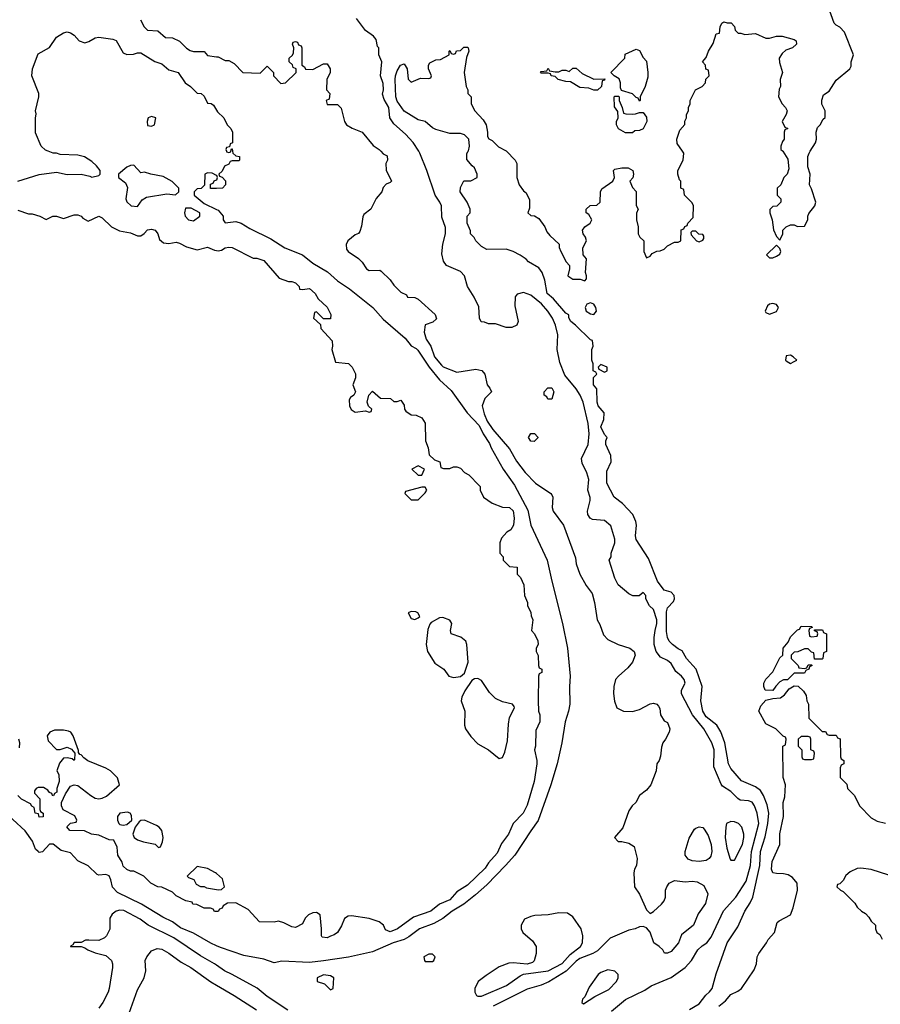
# Model space of a CAD drawing. Header units: inches. Extents: x 1793389 to 1900389, y 320802 to 470796.
# Tile 597 of 656: x 1888880 to 1893781, y 405140 to 410750. Entities that reach past the tile are written whole.
import ezdxf

# ---------------------------------------------------------------- set-up
doc = ezdxf.new("R2010")
doc.units = ezdxf.units.IN
doc.header["$MEASUREMENT"] = 0
for name, color, linetype in [('B8480', 7, 'Continuous'), ('B8481', 7, 'Continuous'), ('B8490', 7, 'Continuous'), ('B8491', 7, 'Continuous')]:
    doc.layers.add(name, color=color, linetype=linetype)

msp = doc.modelspace()

# ---------------------------------------------------------------- linework, layer by layer
at = {"layer": 'B8480', "color": 2}
for points, elevation in [([(1888869.2, 409830.8), (1888990, 409868.2), (1889090, 409880.7), (1889150, 409867.3), (1889230.7, 409870.7), (1889278.8, 409858.8), (1889290, 409852), (1889330, 409862), (1889338, 409870), (1889338, 409890), (1889316.5, 409916.5), (1889290, 409942), (1889249.1, 409969.1), (1889210, 409979), (1889110, 409982), (1889090, 409988.7), (1889070, 409988.7), (1889041.9, 410000)], 230), ([(1890000, 409863.1), (1889976.4, 409876.4), (1889950, 409878), (1889934, 409870), (1889932.7, 409807.3), (1889912.7, 409787.3), (1889890, 409786), (1889874, 409770), (1889874, 409750), (1889930, 409702), (1890000, 409669.3)], 230), ([(1890000, 409788.6), (1889967.3, 409787.3), (1889967.3, 409812.7), (1889982, 409818), (1889987.3, 409832.7), (1890000, 409837.3)], 230), ([(1888870, 409664.7), (1888930, 409644.7), (1888950, 409644.7), (1888994, 409630), (1889030, 409612), (1889069.1, 409630.9), (1889090, 409631), (1889130, 409618), (1889190, 409638), (1889210, 409638), (1889230, 409631.3), (1889239.6, 409619.6), (1889270, 409602), (1889331.1, 409631.1), (1889350, 409622), (1889402, 409570), (1889447.3, 409547.3), (1889510, 409534.8), (1889550, 409518), (1889570, 409518), (1889589.1, 409530.9), (1889606.8, 409553.2), (1889630, 409557.3), (1889651, 409550), (1889666, 409530), (1889676.9, 409496.9), (1889698, 409478), (1889730, 409474.8), (1889770, 409482), (1889790, 409477.3), (1889830, 409456), (1889890, 409438), (1889950, 409454), (1889990, 409436.3), (1890000, 409434.9)], 226), ([(1890000, 405668), (1889990, 405668), (1889982, 405682), (1889967.3, 405687.3), (1889930, 405688), (1889888, 405708), (1889866, 405710), (1889862, 405722), (1889826, 405730), (1889770, 405758), (1889750, 405778), (1889690, 405808), (1889666, 405810), (1889626, 405830), (1889586, 405870), (1889530, 405898), (1889510, 405898), (1889490, 405908), (1889470, 405928), (1889464, 405950), (1889438, 405990), (1889434.6, 406034.6), (1889415.3, 406075.3), (1889390, 406078), (1889330, 406104), (1889289, 406109), (1889248, 406128), (1889166, 406130), (1889148.4, 406151.6), (1889168.4, 406171.6), (1889202, 406178), (1889206, 406190), (1889193.6, 406213.6), (1889127.3, 406247.3), (1889118, 406270), (1889118, 406290), (1889140.2, 406339.8), (1889170, 406382), (1889190, 406391.3), (1889210, 406386), (1889284.7, 406330), (1889310, 406314.8), (1889330, 406310.8), (1889350, 406314), (1889373.8, 406326.2), (1889448.7, 406391.3), (1889436, 406430), (1889396, 406470), (1889370, 406485.1), (1889267.6, 406527.6), (1889244.1, 406544.1), (1889230, 406562), (1889223.1, 406563.1), (1889214, 406574), (1889214, 406586), (1889183.7, 406670), (1889171.2, 406691.2), (1889157.2, 406697.2), (1889130, 406702), (1889078.5, 406701.5), (1889051.3, 406690), (1889036, 406670), (1889042, 406642), (1889090, 406591.3), (1889110, 406591), (1889150, 406604.7), (1889174.4, 406594.4), (1889194, 406570), (1889192.7, 406532.7), (1889190, 406528.7), (1889178, 406538), (1889150, 406544), (1889130, 406542), (1889106.4, 406513.6), (1889092, 406470), (1889102, 406450), (1889104.7, 406410), (1889092, 406370), (1889091.6, 406348.4), (1889078, 406342), (1889072.7, 406327.3), (1889066, 406330), (1889062, 406342), (1889050, 406346), (1889040.4, 406360.4), (1889014.6, 406374.6), (1888985.4, 406374.6), (1888974, 406370), (1888963.6, 406356.4), (1888963.6, 406343.6), (1888994, 406310), (1888994, 406250), (1888998, 406238), (1889014, 406230), (1889012.7, 406207.3), (1888990, 406206), (1888986, 406226), (1888968, 406230), (1888962, 406262), (1888948, 406268), (1888942, 406282), (1888890, 406308), (1888868.9, 406328.9)], 226), ([(1888879.5, 406600.5), (1888880.9, 406630), (1888874.5, 406650)], 226), ([(1890000, 405474), (1889967.7, 405487.7), (1889870, 405544.5), (1889795.6, 405575.6), (1889749.5, 405609.5), (1889695.9, 405635.9), (1889574, 405710), (1889437.6, 405777.6), (1889407.5, 405807.5), (1889399.5, 405850), (1889390, 405872.3), (1889370, 405879.3), (1889330, 405875.3), (1889320.2, 405880.2), (1889270, 405929), (1889210, 405957.2), (1889170, 406004), (1889116, 406016), (1889070, 406053.2), (1889050, 406053.2), (1889010, 406009), (1888990, 406005.2), (1888984, 406010), (1888970, 406024), (1888952, 406070), (1888910, 406129.3), (1888770, 406257)], 230), ([(1890000, 405886), (1889995.3, 405890), (1889950, 405913.2), (1889890, 405926), (1889834, 405870), (1889842, 405862), (1889871.1, 405851.1), (1889885.4, 405825.4), (1889910, 405812), (1889930, 405812), (1889943.6, 405803.6), (1890000, 405793.7)], 226), ([(1890000, 405363.4), (1889990, 405370.7), (1889910, 405416.3), (1889758, 405518), (1889611.3, 405590), (1889565.8, 405625.8), (1889473.7, 405673.7), (1889450, 405676), (1889430, 405671), (1889406.3, 405653.7), (1889394, 405630), (1889392.7, 405567.3), (1889374, 405530), (1889362, 405518), (1889330, 405502.8), (1889273.6, 405506.4), (1889255.3, 405504.7), (1889230, 405492), (1889190, 405492), (1889182, 405478), (1889168.4, 405471.6), (1889170, 405468.7), (1889230, 405468.7), (1889250, 405462), (1889268, 405450), (1889310, 405433.2), (1889370, 405417.2), (1889402, 405390), (1889409, 405370), (1889409, 405350), (1889389.2, 405230), (1889384, 405210), (1889354, 405150), (1889330, 405118)], 230), ([(1889504, 405090), (1889550, 405222), (1889589.1, 405290.9), (1889599, 405330), (1889595.3, 405390), (1889604, 405410), (1889630, 405444.7), (1889662, 405458), (1889690, 405453.4), (1889730, 405430.6), (1889799.9, 405379.9), (1889854.8, 405350), (1889968.3, 405268.3), (1890000, 405249.6)], 226)]:
    msp.add_lwpolyline(points, dxfattribs=dict(at, elevation=elevation))
for points, elevation in [([(1889530, 409922), (1889510, 409919), (1889490, 409909), (1889442, 409870), (1889442, 409850), (1889481.4, 409821.4), (1889493.4, 409793.4), (1889484, 409730), (1889490, 409712), (1889514, 409690), (1889550, 409684.7), (1889577.2, 409722.8), (1889602, 409738), (1889716.9, 409756.9), (1889767.3, 409752.7), (1889786, 409770), (1889786, 409790), (1889748.4, 409828.4), (1889697.2, 409857.2), (1889626, 409870), (1889590, 409882), (1889570, 409878)], 230), ([(1889856.4, 409676.4), (1889824.7, 409675.3), (1889818, 409650), (1889822, 409630), (1889842, 409610), (1889870, 409604.7), (1889906, 409630), (1889906, 409650)], 230), ([(1889494, 406234), (1889450, 406228.7), (1889436, 406210), (1889436, 406190), (1889444.7, 406170), (1889450, 406164.7), (1889470, 406161), (1889490, 406164.7), (1889518, 406190), (1889516.4, 406216.4), (1889508.4, 406228.4)], 226), ([(1889590, 406188.7), (1889570, 406188), (1889559.6, 406180.4), (1889538, 406150), (1889524.7, 406110), (1889532, 406090), (1889550, 406078), (1889585.4, 406065.4), (1889651.6, 406051.6), (1889670, 406034), (1889682, 406038), (1889693.6, 406066.4), (1889697.2, 406090), (1889689.2, 406130), (1889674, 406150), (1889658.9, 406158.9)], 226)]:
    msp.add_lwpolyline(points, close=True, dxfattribs=dict(at, elevation=elevation))
at = {"layer": 'B8481', "color": 2, "elevation": 230}
for points in [[(1889568, 410750), (1889588.7, 410710), (1889608, 410690), (1889667.3, 410687.3), (1889710, 410648), (1889750, 410646), (1889790, 410628), (1889830, 410588), (1889850, 410575.3), (1889870, 410568.7), (1889930, 410568), (1889950, 410546), (1890000, 410539.3)], [(1889041.9, 410000), (1889026.3, 410006.3), (1889002, 410030), (1888970, 410106), (1888969.1, 410189.1), (1888974, 410214), (1888969.2, 410230), (1888989, 410310), (1888989, 410330), (1888949.5, 410429.5), (1888953.2, 410470), (1888984.5, 410555.5), (1889049.3, 410590.7), (1889088.7, 410650), (1889130, 410676), (1889150, 410681), (1889170, 410674.8), (1889190, 410661), (1889218, 410630), (1889250, 410618.8), (1889274.2, 410625.8), (1889310, 410646), (1889330, 410650.6), (1889410, 410638.8), (1889430, 410631), (1889470, 410562), (1889490, 410552), (1889527.3, 410552.7), (1889550, 410562), (1889570, 410562), (1889650, 410511.3), (1889690, 410498), (1889730, 410464.7), (1889782, 410450), (1889822, 410390), (1889852, 410370), (1889890, 410332), (1889914, 410330), (1889930, 410314), (1889950, 410274), (1889970, 410272), (1889983.6, 410263.6), (1890000, 410234.9)]]:
    msp.add_lwpolyline(points, dxfattribs=at)
msp.add_lwpolyline([(1889630, 410199), (1889612, 410190), (1889606, 410170), (1889607.7, 410147.7), (1889630, 410142.8), (1889648, 410150), (1889655.3, 410190)], close=True, dxfattribs=at)
at = {"layer": 'B8490', "color": 2}
for points, elevation in [([(1890092.3, 410000), (1890094, 409990), (1890110, 409974), (1890131.3, 409970), (1890132, 409950), (1890130, 409946), (1890090, 409946), (1890078, 409942), (1890070, 409926), (1890045.4, 409914.6), (1890032.7, 409887.3), (1890014, 409870), (1890018, 409858), (1890032.7, 409852.7), (1890051.6, 409831.6), (1890052, 409810), (1890034, 409790), (1890000, 409788.6)], 230), ([(1890057.3, 410000), (1890058, 409998), (1890070, 409994), (1890082, 409998), (1890082.5, 410000)], 230), ([(1890937.2, 410000), (1890950, 409986), (1890973.6, 409973.6), (1890975.3, 409950), (1890966, 409930), (1890967.3, 409892.7), (1890998, 409830), (1890990, 409822), (1890967.3, 409812.7), (1890950, 409794), (1890942, 409770), (1890909.5, 409730.5), (1890879, 409670), (1890840.2, 409639.8), (1890833.2, 409626.8), (1890826.8, 409573.2), (1890817.2, 409542.8), (1890809, 409531), (1890790, 409524.7), (1890749.5, 409490.5), (1890739, 409470), (1890742, 409442), (1890750, 409428.7), (1890808.7, 409390), (1890830, 409368.7), (1890855.3, 409330), (1890870, 409321.2), (1890930, 409322), (1890938, 409318), (1890990, 409268), (1891010, 409238), (1891050, 409198), (1891082, 409182), (1891088.4, 409168.4), (1891130, 409168), (1891150, 409158), (1891245.2, 409070), (1891254, 409046), (1891233.6, 409026.4), (1891189.3, 409010.7), (1891184, 408970), (1891195.3, 408930), (1891222, 408890), (1891242, 408830), (1891281.5, 408781.5), (1891292.5, 408772.5), (1891370, 408740.9), (1891478, 408758), (1891511.4, 408751.4), (1891529.3, 408730), (1891542, 408670), (1891558, 408650), (1891566, 408630), (1891529.1, 408590.9), (1891514, 408550), (1891525.2, 408505.2), (1891542.7, 408462.7), (1891574.8, 408414.8), (1891670, 408304), (1891710, 408234), (1891759, 408170), (1891817.2, 408110), (1891905.2, 408050), (1891910, 408042), (1891916, 408030), (1891913.2, 407970), (1891917.2, 407950), (1891977.2, 407870), (1892044.7, 407684.7), (1892049.2, 407650), (1892069.5, 407590), (1892106.3, 407526.3), (1892140.2, 407480.2), (1892154, 407430), (1892169.2, 407330), (1892184.1, 407304.1), (1892205.1, 407245.1), (1892230, 407219.3), (1892288.7, 407190), (1892355.3, 407170), (1892379.3, 407150), (1892386, 407130), (1892369.4, 407090), (1892343.5, 407056.5), (1892289.3, 407010), (1892273.2, 406990), (1892264, 406950), (1892262.7, 406910), (1892267, 406867), (1892281.2, 406830), (1892318, 406810), (1892370, 406807.8), (1892410, 406819.5), (1892470, 406852.7), (1892490, 406856), (1892509.4, 406849.4), (1892518.9, 406838.9), (1892526.3, 406826.3), (1892530, 406788.7), (1892550, 406755.3), (1892570, 406746), (1892582, 406710), (1892578, 406690), (1892558, 406650), (1892542, 406630), (1892534.6, 406605.4), (1892530, 406554), (1892522, 406530), (1892509, 406510), (1892504, 406470), (1892474, 406390), (1892450, 406361), (1892409.2, 406330), (1892388.7, 406290), (1892368.7, 406270), (1892350, 406242), (1892314, 406146), (1892268, 406090), (1892288.4, 406068.4), (1892310, 406068), (1892350, 406058), (1892379, 406039), (1892397.2, 405970), (1892392.7, 405930), (1892381.2, 405910), (1892377.2, 405890), (1892382, 405810), (1892410, 405768), (1892450, 405678), (1892470, 405658), (1892490, 405668.7), (1892534.8, 405710), (1892550.7, 405730), (1892557.3, 405750), (1892558.8, 405790), (1892564.7, 405810), (1892578, 405830), (1892610, 405845.2), (1892670, 405837.2), (1892710, 405841.2), (1892738.6, 405838.6), (1892776.5, 405816.5), (1892799, 405770), (1892786.3, 405713.7), (1892743.9, 405656.1), (1892717.2, 405590), (1892650, 405536), (1892632.7, 405490), (1892590, 405441), (1892570, 405431.3), (1892552, 405432), (1892542, 405450), (1892522, 405470), (1892490.9, 405490.9), (1892470.5, 405550.5), (1892450, 405576), (1892430, 405582.8), (1892410, 405581), (1892386, 405570), (1892350, 405562.8), (1892243.2, 405516.8), (1892170, 405444.9), (1892144, 405430), (1892070, 405401.1), (1892050, 405386.7), (1891991.6, 405328.4), (1891892.8, 405267.2), (1891850, 405248.8), (1891770, 405226.7), (1891577.2, 405130)], 230), ([(1892250, 405100.7), (1892330, 405166.8), (1892440.2, 405219.8), (1892475.5, 405244.5), (1892590, 405293.4), (1892669.2, 405350), (1892705.2, 405390), (1892742.7, 405450), (1892766.7, 405473.3), (1892792.7, 405490), (1892818, 405522), (1892888.3, 405671.7), (1892958.4, 405750), (1893017.8, 405842.2), (1893042.6, 405930), (1893047.2, 406010), (1893089.6, 406170), (1893080.9, 406230), (1893065.2, 406270), (1893051.4, 406291.4), (1893030, 406299.3), (1892983.9, 406303.9), (1892970, 406312.3), (1892930, 406352), (1892882.9, 406382.9), (1892874.5, 406394.5), (1892833.3, 406493.3), (1892834.3, 406590), (1892822, 406630), (1892776.3, 406710), (1892711.8, 406790), (1892649.5, 406909.5), (1892649.4, 406930.6), (1892669, 406970), (1892664, 406990), (1892649, 407010), (1892616.5, 407036.5), (1892590, 407082), (1892570, 407099), (1892530, 407117.2), (1892504.5, 407150), (1892494, 407190), (1892493.6, 407230), (1892498.4, 407270), (1892509.4, 407310), (1892509.4, 407330), (1892490, 407388.7), (1892466, 407410), (1892446, 407450), (1892446, 407470), (1892430, 407486), (1892407.3, 407467.3), (1892372.7, 407467.3), (1892350, 407478), (1892289.2, 407530), (1892270, 407568), (1892238, 407670), (1892248, 407690), (1892248.7, 407710), (1892268.7, 407770), (1892268.7, 407790), (1892246.3, 407866.3), (1892210, 407897.2), (1892142, 407902), (1892128.7, 407910), (1892115.3, 407930), (1892114, 407950), (1892128.7, 408010), (1892128.4, 408028.4), (1892115.3, 408070), (1892121.2, 408130), (1892110, 408168), (1892082.7, 408222.7), (1892079.3, 408250), (1892116.9, 408330), (1892124, 408390), (1892118, 408450), (1892088.4, 408570), (1892072.8, 408610), (1892050, 408646.6), (1891984.2, 408724.2), (1891955.9, 408795.9), (1891940.7, 408870), (1891944.8, 408955.2), (1891931.2, 409010), (1891914, 409050), (1891888, 409090), (1891851.6, 409131.6), (1891790, 409180.7), (1891750, 409195.1), (1891714, 409186), (1891701, 409170), (1891699.8, 409119.8), (1891718, 409030), (1891711.3, 409008.7), (1891683.6, 408996.4), (1891650, 408995.3), (1891590, 409018), (1891550, 409018), (1891527.3, 409027.3), (1891508.7, 409028.7), (1891498, 409050), (1891494.6, 409114.6), (1891468.9, 409168.9), (1891429.3, 409229.3), (1891413.2, 409290), (1891390, 409315.1), (1891310, 409349.3), (1891294.2, 409374.2), (1891283.7, 409416.3), (1891289.3, 409470.7), (1891305.2, 409530), (1891305.6, 409565.6), (1891284.7, 409624.7), (1891281.2, 409690), (1891273.2, 409710), (1891245.2, 409750), (1891199.3, 409890), (1891159.3, 409990), (1891153, 410000)], 226), ([(1892694, 405110), (1892750, 405142.8), (1892787, 405193), (1892809.3, 405210.7), (1892824, 405230), (1892846, 405314), (1892909, 405490), (1892970, 405582), (1893009.2, 405670), (1893041, 405719), (1893055.1, 405750), (1893095.4, 405930), (1893098.9, 406010), (1893125.7, 406094.3), (1893141.7, 406170), (1893147.1, 406230), (1893136.6, 406276.6), (1893116.9, 406330), (1893098.4, 406358.4), (1893070, 406379.6), (1892990, 406412.7), (1892930, 406484), (1892916, 406510), (1892896.2, 406630), (1892873.3, 406693.3), (1892849.6, 406729.7), (1892790, 406777), (1892771.5, 406810), (1892758.7, 406870), (1892767.6, 406950), (1892733.3, 407050), (1892678.4, 407110), (1892653.6, 407153.6), (1892630, 407165.2), (1892597.2, 407190), (1892579.3, 407210), (1892569.5, 407230), (1892564.2, 407264.2), (1892563.8, 407376.2), (1892570, 407398.8), (1892604, 407436), (1892609.6, 407450), (1892607.3, 407470), (1892590, 407487.3), (1892550, 407499.3), (1892512.3, 407550), (1892460.2, 407680.2), (1892390, 407788), (1892387, 407810), (1892392.7, 407870), (1892389, 407891), (1892372.7, 407930), (1892313.8, 407993.8), (1892266, 408030), (1892223.7, 408110), (1892223.2, 408176.8), (1892248, 408230), (1892247.3, 408267.3), (1892218, 408330), (1892218, 408350), (1892226, 408370), (1892210, 408386), (1892189.4, 408429.4), (1892207.3, 408472.7), (1892208, 408510), (1892175.3, 408550), (1892168.9, 408571.1), (1892167.3, 408647.3), (1892148.7, 408670), (1892148.4, 408711.6), (1892166, 408730), (1892162, 408742), (1892146, 408750), (1892146, 408790), (1892138, 408810), (1892138, 408870), (1892146, 408890), (1892142, 408922), (1892130, 408926), (1892046, 409010), (1892018, 409030), (1892008, 409052), (1892008, 409068), (1891990, 409078), (1891920.2, 409160.2), (1891884, 409190), (1891870, 409266), (1891855.3, 409310), (1891836.5, 409336.5), (1891778, 409370), (1891764.7, 409384.7), (1891730, 409408.7), (1891690, 409428.7), (1891650, 409442), (1891540.4, 409440.4), (1891510, 409458), (1891478, 409490), (1891468.9, 409508.9), (1891448, 409530), (1891447.3, 409547.3), (1891428, 409590), (1891428, 409630), (1891446, 409650), (1891446, 409670), (1891428, 409710), (1891388, 409770), (1891390, 409794), (1891408.9, 409831.1), (1891450, 409832), (1891486, 409850), (1891486, 409870), (1891470, 409906), (1891456.4, 409916.4), (1891427.3, 409952.7), (1891427.3, 409987.3), (1891434.4, 410000)], 222), ([(1891652, 410000), (1891702, 409950), (1891711.3, 409930), (1891711.6, 409851.6), (1891724.7, 409810), (1891750, 409774), (1891763.6, 409763.6), (1891783.6, 409723.6), (1891783.6, 409676.4), (1891774, 409650), (1891790, 409634), (1891811.6, 409631.6), (1891836.9, 409616.9), (1891871.3, 409570), (1891882, 409542), (1891899.6, 409519.6), (1891951.6, 409471.6), (1891952.7, 409452.7), (1891962, 409430), (1891992, 409370), (1892011.3, 409350), (1892011.3, 409330), (1892002, 409290), (1892030, 409272), (1892071.3, 409271.3), (1892098, 409262), (1892107.3, 409272.7), (1892108, 409290), (1892102, 409310), (1892107.3, 409387.3), (1892088.7, 409410), (1892088, 409450), (1892108, 409490), (1892102, 409510), (1892088.7, 409530), (1892086, 409550), (1892098, 409570), (1892128, 409590), (1892138, 409610), (1892120.4, 409640.4), (1892106, 409650), (1892106, 409670), (1892129.1, 409690.9), (1892167.3, 409692.7), (1892186, 409710), (1892188, 409770), (1892194.6, 409785.4), (1892258, 409830), (1892268, 409850), (1892262, 409890), (1892270, 409898), (1892310, 409906), (1892345.4, 409905.4), (1892372, 409890), (1892376, 409870), (1892371.1, 409848.9), (1892354, 409830), (1892370, 409794), (1892391.3, 409771.3), (1892391.6, 409691.6), (1892402, 409670), (1892392.7, 409647.3), (1892392, 409610), (1892402, 409570), (1892402, 409530), (1892412, 409510), (1892434, 409490), (1892434, 409430), (1892450, 409394), (1892470, 409402), (1892482, 409418), (1892508, 409432), (1892527.3, 409432.7), (1892550, 409442), (1892570, 409462), (1892610, 409482), (1892630, 409482), (1892646, 409490), (1892647.3, 409552.7), (1892662, 409558), (1892668, 409572), (1892682, 409578), (1892686, 409590), (1892716.4, 409623.6), (1892718, 409690), (1892710, 409706), (1892666, 409750), (1892662, 409782), (1892646, 409790), (1892646, 409830), (1892638, 409838), (1892628.7, 409870), (1892628.7, 409890), (1892658, 409950), (1892662, 409990), (1892655.2, 410000)], 222), ([(1893225.9, 410000), (1893254.4, 409954.4), (1893259.8, 409900.2), (1893251.3, 409870), (1893232, 409850), (1893214, 409810), (1893194, 409790), (1893194, 409750), (1893214, 409730), (1893214, 409710), (1893191.6, 409688.4), (1893170, 409686), (1893152, 409668), (1893151.3, 409650), (1893164.7, 409610), (1893172.7, 409552.7), (1893190, 409514), (1893210, 409494), (1893226, 409530), (1893226, 409550), (1893246, 409570), (1893270, 409582), (1893290, 409582), (1893310, 409572), (1893350, 409574), (1893368, 409610), (1893368, 409630), (1893374.6, 409645.4), (1893408.7, 409690), (1893414, 409710), (1893390, 409786), (1893378, 409810), (1893382, 409870), (1893368.4, 409911.6), (1893368, 409970), (1893375.3, 409990), (1893381.8, 410000)], 222), ([(1890000, 409837.3), (1890002, 409838), (1890006, 409850), (1890002, 409862), (1890000, 409863.1)], 230), ([(1890000, 409669.3), (1890010, 409664.7), (1890038, 409630), (1890038, 409610), (1890050, 409592), (1890110, 409599.3), (1890141, 409590), (1890190, 409560.5), (1890310, 409500.5), (1890390, 409450.6), (1890490.3, 409410.3), (1890550, 409363), (1890632.8, 409312.8), (1890690, 409262), (1890757.3, 409217.3), (1890890.3, 409110.3), (1890950, 409042.8), (1891075.6, 408935.6), (1891110, 408891), (1891137.3, 408877.3), (1891147.3, 408867.3), (1891211.3, 408770), (1891270, 408698.8), (1891338, 408638), (1891427.7, 408510), (1891497.3, 408437.3), (1891518.8, 408390), (1891554.9, 408334.9), (1891564.9, 408310), (1891633.4, 408190), (1891697, 408097), (1891774.6, 407954.6), (1891790.4, 407870), (1891884.4, 407670), (1891910.3, 407550), (1891972.2, 407310), (1892000.4, 407170), (1892014.4, 407010), (1892010.4, 406950), (1892012.7, 406850), (1892006.4, 406810), (1891986, 406750), (1891968.4, 406630), (1891941.6, 406510), (1891905.5, 406390), (1891832.7, 406187.3), (1891790, 406129), (1891700.7, 405990), (1891647.3, 405930), (1891539.5, 405820.5), (1891476.1, 405763.9), (1891408.7, 405711.3), (1891342.8, 405670), (1891290.3, 405629.7), (1891238.9, 405601.1), (1891157.3, 405570), (1891096.5, 405523.5), (1891070, 405509.6), (1891006, 405490), (1890890, 405439.6), (1890752.1, 405407.9), (1890610, 405387.8), (1890530, 405378.9), (1890373.3, 405386.7), (1890330, 405376), (1890270, 405397.6), (1890157.2, 405417.2), (1890023.9, 405463.9), (1890000, 405474)], 230), ([(1890000, 409434.9), (1890010, 409433.4), (1890030, 409437.3), (1890050.7, 409450.7), (1890070, 409454.8), (1890090, 409451.3), (1890210, 409391.3), (1890230, 409391), (1890270, 409378.8), (1890358, 409278), (1890410, 409258), (1890430, 409258), (1890450, 409251.3), (1890472, 409230), (1890474, 409214), (1890490, 409212), (1890530, 409218), (1890562, 409190), (1890579.6, 409159.6), (1890630, 409112), (1890651.3, 409070), (1890650, 409046), (1890610, 409046), (1890570, 409086), (1890558, 409082), (1890554, 409050), (1890592.7, 409012.7), (1890594, 408990), (1890659.6, 408919.6), (1890662, 408890), (1890658, 408870), (1890678, 408798), (1890751.6, 408791.6), (1890774, 408770), (1890791.6, 408731.6), (1890792, 408710), (1890778, 408670), (1890792, 408630), (1890782, 408610), (1890763.5, 408596.5), (1890756, 408584), (1890757.3, 408550), (1890768.2, 408528.2), (1890790, 408514), (1890850, 408522), (1890870, 408514), (1890882, 408518), (1890886, 408530), (1890867.3, 408547.3), (1890858, 408570), (1890868.4, 408611.6), (1890890, 408634), (1890934.4, 408594.4), (1890991.6, 408591.6), (1891010, 408574), (1891030, 408574), (1891050, 408582), (1891070, 408554), (1891072, 408530), (1891079.6, 408519.6), (1891110, 408498), (1891136.9, 408496.9), (1891170, 408482), (1891190, 408452), (1891191.1, 408351.1), (1891206, 408310), (1891211.3, 408270), (1891242, 408242), (1891272, 408230), (1891278, 408198), (1891292.7, 408192.7), (1891330, 408192), (1891350, 408202), (1891370, 408202), (1891390, 408194), (1891414, 408170), (1891436.9, 408156.9), (1891496.9, 408096.9), (1891502, 408090), (1891502, 408070), (1891522, 408030), (1891570, 407996), (1891630, 407972), (1891670, 407971.3), (1891690, 407951.3), (1891696, 407910), (1891691.3, 407870), (1891676.9, 407843.1), (1891654, 407830), (1891623.6, 407796.4), (1891614, 407770), (1891614, 407710), (1891634, 407690), (1891634, 407670), (1891670, 407634), (1891714, 407630), (1891714, 407590), (1891731.6, 407571.6), (1891752, 407530), (1891754, 407470), (1891772, 407430), (1891772.7, 407412.7), (1891791.6, 407371.6), (1891792.7, 407352.7), (1891802, 407330), (1891794, 407270), (1891811.6, 407251.6), (1891831.1, 407211.1), (1891832, 407190), (1891822, 407170), (1891822, 407150), (1891832.7, 407127.3), (1891834, 407070), (1891838, 407058), (1891854, 407050), (1891854, 407030), (1891838, 407022), (1891834, 407010), (1891832, 406870), (1891834, 406810), (1891842, 406790), (1891842, 406750), (1891819.6, 406700.4), (1891818, 406610), (1891812, 406590), (1891826, 406530), (1891826, 406510), (1891810.7, 406410), (1891770, 406275.3), (1891746.8, 406230), (1891690.7, 406170), (1891662.8, 406110), (1891623.1, 406056.9), (1891598.3, 406001.7), (1891550, 405947), (1891530, 405916.2), (1891430, 405818.7), (1891370, 405781.6), (1891330, 405735.1), (1891270.4, 405709.7), (1891221, 405670), (1891123.4, 405636.6), (1891031, 405570), (1890990, 405552.7), (1890964.1, 405564.1), (1890951.5, 405591.5), (1890928, 405610), (1890869.5, 405629.5), (1890770, 405643.7), (1890750, 405642.7), (1890730, 405628.7), (1890712.8, 405587.2), (1890690.7, 405549.3), (1890670, 405535.3), (1890650, 405528.7), (1890630, 405518), (1890602, 405522), (1890598, 405530), (1890599, 405570), (1890592, 405650), (1890570, 405662.7), (1890550, 405660.9), (1890524.7, 405650), (1890506, 405630), (1890490, 405598), (1890450, 405578), (1890430, 405582), (1890384.7, 405604.7), (1890353.6, 405613.6), (1890330, 405608.7), (1890246, 405610), (1890180.4, 405680.4), (1890110, 405718), (1890063.6, 405716.4), (1890038, 405702), (1890032.7, 405687.3), (1890018, 405682), (1890010, 405668), (1890000, 405668)], 226), ([(1892861.2, 405130), (1892900.1, 405159.9), (1892930, 405196), (1892970, 405214.8), (1892990, 405230.8), (1893063.2, 405336.8), (1893076, 405370), (1893079.3, 405410), (1893089.6, 405430.4), (1893134, 405490), (1893142, 405510), (1893179, 405550), (1893194.6, 405605.4), (1893204.7, 405615.3), (1893269, 405650), (1893284.5, 405690), (1893309.5, 405790), (1893307, 405830), (1893281.7, 405861.7), (1893257.1, 405877.1), (1893230, 405884.2), (1893190, 405884.5), (1893170, 405889.3), (1893160.9, 405910), (1893165.8, 405954.2), (1893209.2, 406050), (1893209.5, 406110.5), (1893229.2, 406210), (1893228.7, 406290), (1893238, 406322), (1893242, 406390), (1893228.4, 406431.6), (1893226, 406610), (1893242, 406618), (1893246, 406650), (1893242, 406662), (1893227.3, 406667.3), (1893186, 406710), (1893130, 406738), (1893089.2, 406810), (1893100.2, 406839.8), (1893130, 406872), (1893170, 406882), (1893213.6, 406886.4), (1893236.5, 406903.5), (1893263.1, 406936.9), (1893290, 406954), (1893312.7, 406952.7), (1893343.6, 406923.6), (1893359.6, 406899.6), (1893362, 406870), (1893372, 406850), (1893374, 406770), (1893450, 406694), (1893470, 406694), (1893478, 406678), (1893490, 406674), (1893530, 406674), (1893538, 406658), (1893552.7, 406652.7), (1893554, 406550), (1893558, 406538), (1893574, 406530), (1893574, 406510), (1893558, 406502), (1893552.7, 406487.3), (1893552.7, 406432.7), (1893590, 406394), (1893594, 406370), (1893634, 406330), (1893662, 406270), (1893730, 406202), (1893763.6, 406183.6), (1893811.6, 406171.6)], 218), ([(1890000, 405793.7), (1890010, 405792), (1890030, 405794), (1890046, 405810), (1890035.5, 405855.5), (1890000, 405886)], 226), ([(1893830, 405875.3), (1893730, 405908.7), (1893670, 405915.3), (1893650, 405914), (1893610, 405895.3), (1893585.4, 405874.6), (1893570, 405846), (1893550, 405826), (1893538, 405822), (1893534, 405810), (1893554, 405790), (1893570, 405782), (1893636.9, 405716.9), (1893650, 405694), (1893674, 405670), (1893696.9, 405656.9), (1893716.9, 405636.9), (1893730, 405614), (1893754, 405590), (1893754, 405570), (1893762, 405550), (1893778, 405538), (1893791.6, 405511.6)], 218), ([(1890406.6, 405106.6), (1890290, 405184), (1890232.5, 405232.5), (1890090.4, 405310.4), (1890046, 405330), (1890000, 405363.4)], 230), ([(1890000, 405249.6), (1890101, 405190), (1890227.9, 405107.9)], 226)]:
    msp.add_lwpolyline(points, dxfattribs=dict(at, elevation=elevation))
for points, elevation in [([(1892730, 409546), (1892710, 409546), (1892702, 409538), (1892703.6, 409523.6), (1892734, 409490), (1892750, 409484.7), (1892770, 409494), (1892776.4, 409503.6), (1892776.4, 409516.4), (1892770, 409526), (1892747.3, 409527.3)], 222), ([(1893190, 409466), (1893134, 409410), (1893150, 409394), (1893170, 409394), (1893190, 409402), (1893210, 409414), (1893215.3, 409430), (1893210, 409446)], 222), ([(1892130, 409136), (1892110.7, 409129.3), (1892100.7, 409110), (1892106, 409090), (1892130, 409074), (1892150, 409071), (1892165.2, 409090), (1892160.9, 409110), (1892150, 409129)], 222), ([(1893170, 409133.2), (1893150, 409128.7), (1893139.8, 409120.2), (1893124.7, 409090), (1893130, 409082), (1893150, 409072), (1893190, 409086.8), (1893202, 409110), (1893190, 409128)], 222), ([(1893270, 408838), (1893244.7, 408835.3), (1893242, 408810), (1893250, 408802), (1893270, 408792), (1893290, 408802), (1893306, 408810), (1893286, 408830)], 222), ([(1892190, 408786), (1892174, 408770), (1892178, 408758), (1892210, 408742), (1892226, 408750), (1892226, 408770)], 222), ([(1891910, 408588), (1891888.4, 408588.4), (1891882, 408602), (1891866, 408610), (1891866, 408630), (1891888.4, 408651.6), (1891910, 408652), (1891922, 408630)], 226), ([(1891810, 408346), (1891790, 408348.7), (1891778, 408370), (1891790, 408392), (1891811.6, 408391.6), (1891831.6, 408371.6), (1891831.6, 408368.4)], 226), ([(1891150, 408208), (1891114, 408190), (1891150, 408154), (1891170, 408154), (1891186, 408190)], 226), ([(1891190, 408086), (1891170, 408086), (1891078, 408062), (1891074, 408050), (1891110, 408014), (1891150, 408014), (1891190, 408054), (1891198, 408070)], 226), ([(1891110, 407379), (1891092, 407370), (1891110, 407338), (1891130, 407332), (1891150, 407342), (1891158, 407350), (1891148, 407370), (1891136.5, 407376.5)], 226), ([(1891290, 407343.7), (1891270, 407341.2), (1891224, 407316), (1891214.8, 407305.2), (1891204, 407276), (1891194.9, 407190), (1891202, 407150), (1891243.8, 407083.8), (1891296, 407050), (1891324.7, 407010), (1891350, 407002), (1891390, 407007.7), (1891412.9, 407027.1), (1891434, 407090), (1891427, 407190), (1891420.9, 407210), (1891392.7, 407232.7), (1891337.2, 407250), (1891334, 407270), (1891340.7, 407310), (1891329.6, 407329.6)], 226), ([(1893390, 407234), (1893422, 407238), (1893426, 407250), (1893422, 407262), (1893407.3, 407267.3), (1893406, 407274), (1893452.7, 407272.7), (1893458, 407258), (1893474, 407250), (1893474, 407150), (1893458, 407142), (1893454, 407110), (1893450, 407106), (1893407.3, 407107.3), (1893402, 407142), (1893390, 407146), (1893370, 407166), (1893350, 407166), (1893311.6, 407148.4), (1893290, 407146), (1893274, 407130), (1893274, 407110), (1893314, 407070), (1893318, 407058), (1893350, 407054), (1893362, 407058), (1893370, 407074), (1893390, 407074), (1893394, 407070), (1893378, 407062), (1893374, 407050), (1893358, 407042), (1893350, 407026), (1893290, 407026), (1893252, 406988), (1893230, 406988), (1893210, 406978), (1893186.4, 406953.6), (1893170, 406928), (1893126, 406930), (1893118, 406950), (1893118, 406970), (1893130, 406992), (1893170, 407034), (1893210, 407114), (1893226, 407130), (1893228, 407170), (1893256.4, 407203.6), (1893270, 407234), (1893310, 407274), (1893322, 407278), (1893330, 407294), (1893392, 407292), (1893394, 407286), (1893378, 407282), (1893374, 407270), (1893378, 407238)], 218), ([(1891490, 406996), (1891470, 406994), (1891454.8, 406985.2), (1891414.7, 406925.3), (1891397.1, 406890), (1891394.9, 406870), (1891414.6, 406810), (1891414, 406730), (1891419.5, 406710), (1891450, 406666.4), (1891490, 406623.8), (1891550, 406590.6), (1891610, 406541), (1891630, 406546), (1891643.6, 406576.4), (1891658.3, 406641.7), (1891663.2, 406736.8), (1891670, 406774), (1891698, 406830), (1891696.4, 406836.4), (1891686, 406850), (1891630, 406863.7), (1891590, 406882.7), (1891555.9, 406915.9), (1891510, 406984)], 226), ([(1893370, 406666), (1893330, 406666), (1893314, 406650), (1893314, 406610), (1893334, 406590), (1893334, 406550), (1893338, 406538), (1893350, 406534), (1893390, 406534), (1893402, 406538), (1893406, 406570), (1893402, 406582), (1893386, 406590), (1893386, 406650), (1893382, 406662)], 218), ([(1892930, 406181.2), (1892906, 406170), (1892900.7, 406150), (1892898, 406090), (1892907.7, 406030), (1892927.1, 405967.1), (1892930, 405962), (1892950, 405962), (1892996.2, 406050), (1893004.5, 406090), (1893003.7, 406110), (1892992.3, 406150), (1892973.2, 406170), (1892950, 406179.3)], 230), ([(1892750, 405953.3), (1892710, 405956.9), (1892687.3, 405967.3), (1892669.6, 405990), (1892669.6, 406010), (1892693, 406087), (1892723, 406137), (1892730, 406144), (1892750, 406150.8), (1892770, 406146.8), (1892778.4, 406138.4), (1892800.9, 406100.9), (1892818.4, 406050), (1892821.6, 406010), (1892816.1, 405983.9), (1892806.8, 405970), (1892790, 405959.5)], 226), ([(1891950, 405662), (1891890, 405649.6), (1891814, 405646), (1891790, 405641.2), (1891755.3, 405624.7), (1891736, 405590), (1891736, 405570), (1891744.7, 405550), (1891801.1, 405501.1), (1891822, 405470), (1891822, 405430), (1891810, 405388), (1891801, 405379), (1891770, 405368.7), (1891690, 405377.2), (1891665.2, 405374.8), (1891610, 405353.2), (1891535.9, 405304.1), (1891491.3, 405270), (1891471.3, 405230), (1891471.3, 405210), (1891482, 405190), (1891490, 405186), (1891510, 405187.3), (1891652.7, 405247.3), (1891730, 405302.8), (1891750, 405311.3), (1891890, 405330.4), (1891970, 405372.4), (1892015.9, 405424.1), (1892074.5, 405470), (1892085.1, 405490), (1892087.8, 405530), (1892078, 405570), (1892030, 405639.3), (1891999.6, 405659.6)], 234), ([(1891230, 405426), (1891210, 405426), (1891182, 405410), (1891184.7, 405390), (1891190, 405384.7), (1891230, 405384.7), (1891238, 405390), (1891246, 405410)], 234), ([(1892230, 405336), (1892190, 405320.9), (1892174.8, 405310), (1892123, 405237), (1892098, 405182), (1892084.7, 405170), (1892082, 405150), (1892090, 405142), (1892156, 405184), (1892236.1, 405223.9), (1892279, 405270), (1892289, 405290), (1892288.7, 405310), (1892269.1, 405329.1)], 230), ([(1890610, 405308), (1890574, 405290), (1890574, 405270), (1890616, 405256), (1890650, 405222), (1890666, 405230), (1890668, 405290), (1890650, 405302)], 234)]:
    msp.add_lwpolyline(points, close=True, dxfattribs=dict(at, elevation=elevation))
at = {"layer": 'B8491', "color": 2}
for points, elevation in [([(1893381.8, 410000), (1893412.5, 410047.5), (1893417.2, 410070), (1893415.3, 410110), (1893424, 410136), (1893438, 410150), (1893456.4, 410183.6), (1893467.3, 410192.7), (1893468, 410230), (1893448.9, 410268.9), (1893448.9, 410291.1), (1893458, 410322), (1893490, 410342), (1893530, 410404.7), (1893608.7, 410470), (1893614.6, 410485.4), (1893615.3, 410510), (1893629, 410550), (1893578, 410678), (1893550, 410708), (1893530, 410718), (1893518, 410730), (1893484.7, 410824.7)], 222), ([(1891153, 410000), (1891121.2, 410050), (1891077.4, 410097.4), (1891010, 410156), (1890987, 410190), (1890982.9, 410250), (1890955.3, 410295.3), (1890946.3, 410326.3), (1890951.5, 410350), (1890950, 410386), (1890935.1, 410430), (1890942, 410510), (1890926, 410550), (1890926, 410590), (1890918, 410598), (1890910, 410638), (1890895.5, 410655.5), (1890850, 410688.7), (1890797.2, 410757.2)], 226), ([(1892655.2, 410000), (1892624.7, 410044.7), (1892622, 410070), (1892640.2, 410119.8), (1892667.3, 410152.7), (1892668.4, 410171.6), (1892678, 410190), (1892678, 410210), (1892688, 410230), (1892688, 410250), (1892698, 410270), (1892698, 410290), (1892728, 410350), (1892766, 410370), (1892786, 410390), (1892788.4, 410411.6), (1892806, 410430), (1892802, 410462), (1892787.3, 410467.3), (1892786, 410490), (1892768, 410510), (1892790, 410534), (1892802, 410570), (1892830, 410614), (1892846, 410670), (1892866, 410674), (1892868.7, 410710), (1892878, 410730), (1892890, 410738), (1892910, 410732), (1892932.7, 410732.7), (1892951.3, 410711.3), (1892954, 410690), (1892972.7, 410672.7), (1892987.3, 410672.7), (1893010, 410664.7), (1893070, 410672), (1893130, 410644.7), (1893150, 410644.7), (1893190, 410656), (1893223.1, 410656.9), (1893290, 410638), (1893302, 410630), (1893304.7, 410610), (1893282, 410590), (1893244, 410576), (1893222, 410558), (1893206, 410530), (1893206.4, 410506.4), (1893224.7, 410450), (1893211.3, 410410), (1893212, 410370), (1893205.4, 410354.6), (1893202, 410310), (1893222, 410270), (1893242, 410250), (1893251.1, 410231.1), (1893244.7, 410210), (1893222, 410170), (1893238, 410138), (1893254, 410130), (1893238, 410122), (1893234, 410110), (1893234, 410070), (1893223.6, 410056.4), (1893214, 410030), (1893214, 410010), (1893223.6, 410003.6), (1893225.9, 410000)], 222), ([(1890000, 410539.3), (1890010, 410538), (1890050, 410518), (1890070, 410518), (1890100.4, 410500.4), (1890150, 410448.7), (1890250, 410446), (1890290, 410486), (1890326, 410450), (1890326, 410430), (1890367.3, 410387.3), (1890394, 410390), (1890454, 410450), (1890454, 410470), (1890438, 410478), (1890432.7, 410492.7), (1890414, 410510), (1890414, 410530), (1890432.7, 410547.3), (1890439.6, 410560.4), (1890442, 410590), (1890434, 410610), (1890438, 410622), (1890450, 410626), (1890462, 410622), (1890467.3, 410607.3), (1890482, 410602), (1890486, 410590), (1890486, 410490), (1890502, 410482), (1890507.3, 410467.3), (1890550, 410466), (1890610, 410498), (1890630, 410498), (1890648, 410470), (1890648, 410450), (1890628.4, 410408.4), (1890628, 410350), (1890646, 410330), (1890642, 410298), (1890626, 410290), (1890630, 410266), (1890690, 410266), (1890710, 410246), (1890729, 410170), (1890742, 410150), (1890772.5, 410132.5), (1890830, 410109), (1890893.6, 410033.6), (1890928, 410010), (1890937.2, 410000)], 230), ([(1891434.4, 410000), (1891436.4, 410003.6), (1891442, 410030), (1891438, 410070), (1891413.6, 410093.6), (1891390, 410102), (1891330, 410102), (1891250, 410124), (1891230, 410134), (1891189.2, 410169.2), (1891150, 410179), (1891070, 410229.3), (1891030, 410286), (1891022, 410310), (1891018, 410410), (1891020.9, 410430), (1891030, 410458), (1891049.3, 410490), (1891070, 410498), (1891086, 410470), (1891092, 410412), (1891110, 410394), (1891163.1, 410416.9), (1891210, 410414), (1891222, 410418), (1891226, 410430), (1891208, 410470), (1891208.4, 410491.6), (1891216.4, 410503.6), (1891250, 410522), (1891276.4, 410523.6), (1891326, 410550), (1891326, 410570), (1891330, 410574), (1891338, 410558), (1891350, 410554), (1891362, 410558), (1891367.3, 410572.7), (1891390, 410574), (1891410, 410594), (1891430, 410594), (1891434, 410590), (1891438, 410570), (1891425.4, 410534.6), (1891411.3, 410450), (1891422, 410370), (1891432, 410350), (1891432, 410330), (1891451, 410311), (1891452, 410270), (1891471.1, 410231.1), (1891519.8, 410179.8), (1891536, 410150), (1891544.7, 410110), (1891543.6, 410083.6), (1891551.6, 410071.6), (1891570, 410062), (1891606, 410026), (1891650, 410002), (1891652, 410000)], 222), ([(1890000, 410234.9), (1890005.4, 410225.4), (1890042, 410190), (1890062, 410150), (1890082, 410130), (1890092, 410110), (1890091.6, 410048.4), (1890078, 410042), (1890074, 410026), (1890058, 410022), (1890054, 410010), (1890057.3, 410000)], 230), ([(1890082.5, 410000), (1890086, 410014), (1890090, 410014), (1890092.3, 410000)], 230)]:
    msp.add_lwpolyline(points, dxfattribs=dict(at, elevation=elevation))
at = {"layer": 'B8491', "color": 2, "elevation": 222}
for points in [[(1892410, 410286), (1892402, 410302), (1892390, 410306), (1892370, 410328), (1892307.3, 410347.3), (1892302, 410362), (1892302, 410390), (1892293.6, 410413.6), (1892266, 410430), (1892246, 410450), (1892326, 410530), (1892327.3, 410552.7), (1892390, 410582), (1892410, 410574), (1892430, 410534), (1892450, 410514), (1892458, 410450), (1892456.9, 410423.1), (1892442, 410370), (1892414, 410310), (1892414, 410290)], [(1892150, 410411.3), (1892212.7, 410412.7), (1892210, 410406), (1892198, 410402), (1892194, 410370), (1892170, 410348), (1892150, 410348.7), (1892120.4, 410360.4), (1892070, 410364), (1892016.4, 410396.4), (1891990, 410398), (1891946, 410410), (1891930, 410426), (1891906, 410430), (1891902, 410442), (1891890, 410446), (1891850, 410446), (1891846, 410450), (1891850, 410454), (1891882, 410458), (1891890, 410474), (1891898, 410458), (1891930, 410452), (1891950, 410452), (1891970, 410462), (1891990, 410462), (1892010, 410454), (1892030, 410474), (1892050, 410474), (1892083.6, 410443.6)], [(1892370, 410212), (1892387.3, 410212.7), (1892410, 410222), (1892430, 410222), (1892450, 410194), (1892451.3, 410170), (1892431.1, 410128.9), (1892410, 410118), (1892383.6, 410116.4), (1892370, 410106), (1892330, 410106), (1892290, 410128), (1892278, 410150), (1892278, 410170), (1892288, 410190), (1892287.3, 410227.3), (1892267.3, 410252.7), (1892266, 410310), (1892270, 410314), (1892290, 410314), (1892294, 410310), (1892294, 410290), (1892312, 410250), (1892318, 410218), (1892332.7, 410212.7)]]:
    msp.add_lwpolyline(points, close=True, dxfattribs=at)

doc.saveas('drawing.dxf')
